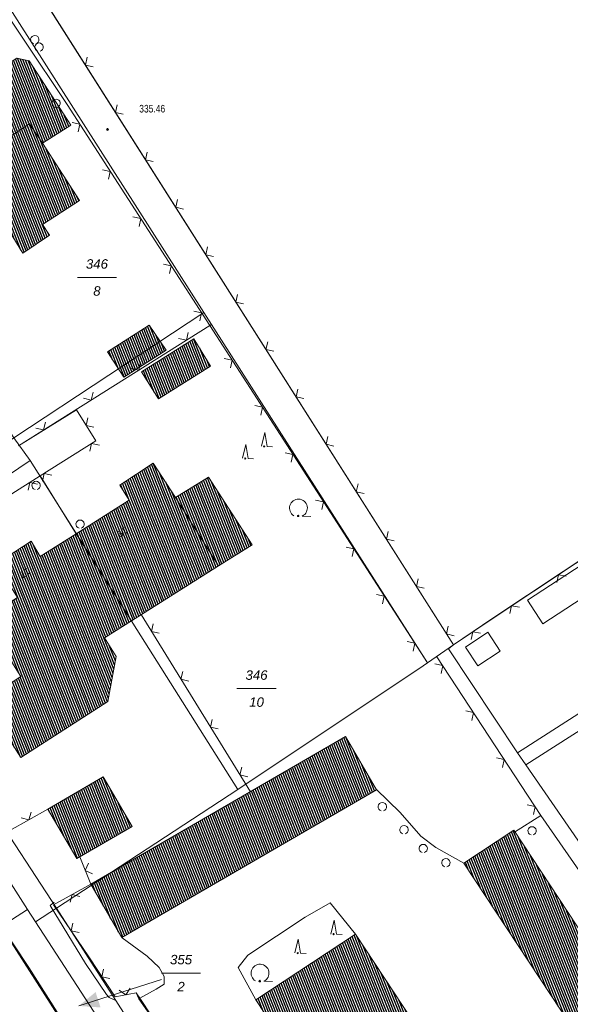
# Model space of a CAD drawing. Header units: metres. Extents: x 345144 to 348639, y 5629211 to 5635235.
# Tile 925 of 1056: x 347414 to 347463, y 5630963 to 5631050. Entities that reach past the tile are written whole.
import ezdxf
from ezdxf.enums import TextEntityAlignment as Align

# ---------------------------------------------------------------- set-up
doc = ezdxf.new("R2010")
doc.units = ezdxf.units.M
doc.header["$MEASUREMENT"] = 0
for name, color, linetype in [('028 Geländeform', 7, 'Continuous'), ('028 Geländeform Ausg.', 7, 'Continuous'), ('081-083 Topographie', 7, 'Continuous'), ('ALLG Pseudo-Topographie', 7, 'Continuous'), ('AX Flurstück', 7, 'Continuous'), ('AX Gebäude', 7, 'Continuous'), ('Definitionslinie', 7, 'Continuous'), ('MG Präsentationsobjekt - Linie', 7, 'Continuous'), ('Präsentationsobjekt -Text (punktförmig)', 7, 'Continuous')]:
    doc.layers.add(name, color=color, linetype=linetype)
doc.styles.add('ARIAL', font='arial.ttf', dxfattribs={"height": 1})
doc.styles.add('ARIALIT', font='ariali.ttf', dxfattribs={"height": 1})
pattern_1 = [(111.5294117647, (0, 0), (-0.186045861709, -0.07339575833), [])]

# ---------------------------------------------------------------- blocks, each defined once
blk = doc.blocks.new('alk_043x_nrw')
h = blk.add_hatch(color=7)
edge = h.paths.add_edge_path(flags=0)
edge.add_arc((0, 0), 1, 180, 360, ccw=False)
edge.add_arc((0, 0), 1, 0, 180, ccw=False)
blk = doc.blocks.new('alk_7100_nrwx2')
at = {"true_color": 0x2e2e2e}
h = blk.add_hatch(color=250, dxfattribs=at)
edge = h.paths.add_edge_path(flags=0)
edge.add_arc((0.024073, -0.597267), 0.057254, 180, 360, ccw=False)
edge.add_arc((0.024073, -0.597267), 0.057255, 0, 180, ccw=False)
at = {"color": 250, "lineweight": 5, "true_color": 0x2e2e2e, "flags": 128}
blk.add_lwpolyline([(0.349382, -0.597267), (1, -0.597267)], dxfattribs=at)
at = {"color": 250, "lineweight": 5, "true_color": 0x2e2e2e}
for centre, radius, start, end in [((0.024073, 0.012362), 0.690995, -61.91481688, -118.08518312), ((0.024073, -0.597267), 0.057255, 0, 180), ((0.024073, -0.597267), 0.057254, 180, 0)]:
    blk.add_arc(centre, radius, start, end, dxfattribs=at)
blk = doc.blocks.new('alk_7200_nrwx2')
at = {"true_color": 0x2e2e2e}
h = blk.add_hatch(color=250, dxfattribs=at)
edge = h.paths.add_edge_path(flags=0)
edge.add_arc((-0.020544, -0.388118), 0.055525, 180, 360, ccw=False)
edge.add_arc((-0.020544, -0.388118), 0.055525, 0, 180, ccw=False)
at = {"color": 250, "lineweight": 5, "true_color": 0x2e2e2e, "flags": 128}
blk.add_lwpolyline([(-0.298168, -0.388118), (-0.020544, 1), (0.257079, -0.388118), (0.812326, -0.388118)], dxfattribs=at)
blk.add_lwpolyline([(-0.298168, -0.388118), (-0.020544, 1), (0.257079, -0.388118), (0.812326, -0.388118)], dxfattribs=at)
at = {"color": 250, "lineweight": 5, "true_color": 0x2e2e2e}
for start, end in [(0, 180), (180, 0)]:
    blk.add_arc((-0.020544, -0.388118), 0.055525, start, end, dxfattribs=at)

msp = doc.modelspace()

# ---------------------------------------------------------------- hatches: boundary and pattern name
at = {"layer": 'AX Gebäude', "true_color": 0x4f4f4f}
h = msp.add_hatch(dxfattribs=at)
h.set_pattern_fill('_USER', color=251, scale=0.2, angle=111.52941176, style=0, pattern_type=0)
h.set_pattern_definition(pattern_1)
h.paths.add_polyline_path([(347408.426, 5631043.373), (347413.683, 5631046.814), (347414.782, 5631046.562), (347418.477, 5631040.828), (347415.957, 5631039.229), (347414.807, 5631040.968), (347410.762, 5631038.311), (347408.258, 5631042.238)], flags=0)
h = msp.add_hatch(dxfattribs=at)
h.set_pattern_fill('_USER', color=251, scale=0.2, angle=111.52941176, style=0, pattern_type=0)
h.set_pattern_definition(pattern_1)
h.paths.add_polyline_path([(347399.277, 5631034.78), (347403.086, 5631037.26), (347402.096, 5631038.844), (347405.151, 5631040.885), (347406.131, 5631039.304), (347407.714, 5631040.317), (347410.198, 5631036.508), (347411.422, 5631037.286), (347410.762, 5631038.311), (347414.807, 5631040.968), (347415.957, 5631039.229), (347419.261, 5631034.143), (347415.974, 5631031.98), (347416.591, 5631031.033), (347414.205, 5631029.441), (347412.329, 5631032.505), (347404.214, 5631027.182)], flags=0)
h = msp.add_hatch(dxfattribs=at)
h.set_pattern_fill('_USER', color=251, scale=0.2, angle=111.52941176, style=0, pattern_type=0)
h.set_pattern_definition(pattern_1)
h.paths.add_polyline_path([(347421.738, 5631020.645), (347425.468, 5631023.038), (347426.954, 5631020.809), (347423.195, 5631018.41)], flags=0)
h = msp.add_hatch(dxfattribs=at)
h.set_pattern_fill('_USER', color=251, scale=0.2, angle=111.52941176, style=0, pattern_type=0)
h.set_pattern_definition(pattern_1)
h.paths.add_polyline_path([(347424.774, 5631018.867), (347429.437, 5631021.827), (347430.913, 5631019.391), (347426.286, 5631016.468)], flags=0)
h = msp.add_hatch(dxfattribs=at)
h.set_pattern_fill('_USER', color=251, scale=0.2, angle=111.52941176, style=0, pattern_type=0)
h.set_pattern_definition(pattern_1)
h.paths.add_polyline_path([(347418.962, 5631004.449), (347423.689, 5631007.459), (347422.837, 5631008.789), (347425.816, 5631010.748), (347427.801, 5631007.683), (347431.625, 5631001.592), (347423.89, 5630996.701)], flags=0)
h = msp.add_hatch(dxfattribs=at)
h.set_pattern_fill('_USER', color=251, scale=0.2, angle=111.52941176, style=0, pattern_type=0)
h.set_pattern_definition(pattern_1)
h.paths.add_polyline_path([(347430.723, 5631009.501), (347434.616, 5631003.474), (347431.625, 5631001.592), (347427.801, 5631007.683)], flags=0)
h = msp.add_hatch(dxfattribs=at)
h.set_pattern_fill('_USER', color=251, scale=0.2, angle=111.52941176, style=0, pattern_type=0)
h.set_pattern_definition(pattern_1)
h.paths.add_polyline_path([(347423.89, 5630996.701), (347421.491, 5630995.18), (347422.515, 5630993.522), (347421.781, 5630989.515), (347414.025, 5630984.534), (347410.764, 5630989.638), (347414.036, 5630991.741), (347410.781, 5630996.901), (347413.741, 5630998.791), (347411.839, 5631001.788), (347414.947, 5631003.798), (347415.762, 5631002.427), (347418.962, 5631004.449)], flags=0)
h = msp.add_hatch(dxfattribs=at)
h.set_pattern_fill('_USER', color=251, scale=0.2, angle=111.52941176, style=0, pattern_type=0)
h.set_pattern_definition(pattern_1)
h.paths.add_polyline_path([(347420.259, 5630973.248), (347442.932, 5630986.393), (347445.68, 5630981.654), (347423.009, 5630968.506)], flags=0)
h = msp.add_hatch(dxfattribs=at)
h.set_pattern_fill('_USER', color=251, scale=0.2, angle=111.52941176, style=0, pattern_type=0)
h.set_pattern_definition(pattern_1)
h.paths.add_polyline_path([(347416.433, 5630979.922), (347421.367, 5630982.815), (347423.927, 5630978.381), (347419.023, 5630975.525)], flags=0)
h = msp.add_hatch(dxfattribs=at)
h.set_pattern_fill('_USER', color=251, scale=0.2, angle=111.52941176, style=0, pattern_type=0)
h.set_pattern_definition(pattern_1)
h.paths.add_polyline_path([(347457.899, 5630978.049), (347472.325, 5630956.146), (347467.901, 5630953.232), (347453.475, 5630975.135)], flags=0)
h = msp.add_hatch(dxfattribs=at)
h.set_pattern_fill('_USER', color=251, scale=0.2, angle=111.52941176, style=0, pattern_type=0)
h.set_pattern_definition(pattern_1)
h.paths.add_polyline_path([(347443.83, 5630968.8), (347458.222, 5630946.967), (347449.345, 5630941.115), (347434.954, 5630962.948)], flags=0)
at = {"layer": 'MG Präsentationsobjekt - Linie', "true_color": 0x5e5e5e}
msp.add_hatch(color=251, dxfattribs=at).paths.add_polyline_path([(347420.686734, 5630963.646783), (347421.126933, 5630962.275716), (347419.193, 5630962.411)], flags=0)

# ---------------------------------------------------------------- linework, layer by layer
at = {"layer": '081-083 Topographie', "color": 7, "linetype": 'Continuous', "lineweight": 5, "flags": 128}
for points in [[(347415.093, 5631053.576), (347415.826, 5631052.419), (347415.826, 5631052.419), (347415.83, 5631052.412), (347415.83, 5631052.412), (347415.835, 5631052.404), (347415.835, 5631052.404), (347416.484, 5631051.381), (347416.484, 5631051.381), (347452.54, 5630994.566), (347452.54, 5630994.566), (347455.968, 5630996.888), (347455.968, 5630996.888), (347496.945, 5631024.093)], [(347408.283, 5631050.862), (347408.345, 5631051.817), (347408.345, 5631051.817), (347409.412, 5631052.406), (347409.412, 5631052.406), (347411.072, 5631052.47), (347411.072, 5631052.47), (347411.121, 5631052.446), (347411.121, 5631052.446), (347411.908, 5631052.055), (347411.908, 5631052.055), (347414.27, 5631048.505), (347414.27, 5631048.505), (347414.272, 5631048.502), (347414.272, 5631048.502), (347418.15, 5631042.675)], [(347418.15, 5631042.675), (347430.851, 5631022.987), (347430.851, 5631022.987), (347450.225, 5630992.953)], [(347413.823, 5631012.298), (347430.851, 5631022.987), (347430.851, 5631022.987), (347431.009, 5631023.086)], [(347413.823, 5631012.298), (347418.999, 5631015.479), (347418.999, 5631015.479), (347420.693, 5631012.73), (347420.693, 5631012.73), (347415.741, 5631009.607), (347415.741, 5631009.607), (347409.686, 5631005.794)], [(347418.999, 5631015.479), (347420.693, 5631012.73), (347420.693, 5631012.73), (347415.741, 5631009.607), (347415.741, 5631009.607), (347409.686, 5631005.794), (347409.686, 5631005.794), (347410.384, 5631004.408)], [(347458.245, 5630984.954), (347503.398, 5631013.922)], [(347415.741, 5631009.607), (347418.962, 5631004.448)], [(347416.433, 5630979.922), (347413.067, 5630978.029), (347413.067, 5630978.029), (347400.581, 5630997.21), (347400.581, 5630997.21), (347401.204, 5630999.858), (347401.204, 5630999.858), (347405.802, 5631002.614), (347405.802, 5631002.614), (347407.031, 5631001.939), (347407.031, 5631001.939), (347409.686, 5630997.846), (347409.686, 5630997.846), (347410.781, 5630996.9)], [(347458.98, 5630983.884), (347487.926, 5631002.382), (347487.926, 5631002.382), (347488.37, 5631002.392), (347488.37, 5631002.392), (347488.742, 5631002.145), (347488.742, 5631002.145), (347502.232, 5630982.261), (347502.232, 5630982.261), (347473.136, 5630963.375)], [(347424.731, 5630997.255), (347434.464, 5630981.483)], [(347452.09, 5630994.194), (347452.54, 5630994.566)], [(347452.09, 5630994.194), (347458.245, 5630984.954)], [(347451.072, 5630993.498), (347460.312, 5630979.38)], [(347458.245, 5630984.954), (347458.98, 5630983.884)], [(347458.98, 5630983.884), (347473.136, 5630963.375)], [(347445.672, 5630981.715), (347447.793, 5630979.641), (347447.793, 5630979.641), (347449.624, 5630977.537), (347449.624, 5630977.537), (347450.977, 5630976.505), (347450.977, 5630976.505), (347453.47, 5630975.134)], [(347413.067, 5630978.029), (347416.433, 5630979.922), (347416.433, 5630979.922), (347419.022, 5630975.525), (347419.022, 5630975.525), (347419.279, 5630975.675), (347419.279, 5630975.675), (347420.259, 5630973.249), (347420.259, 5630973.249), (347416.952, 5630971.428)], [(347457.961, 5630977.885), (347460.312, 5630979.38)], [(347460.312, 5630979.38), (347468.343, 5630967.782), (347468.343, 5630967.782), (347471.756, 5630962.563), (347471.756, 5630962.563), (347476.797, 5630954.837), (347476.797, 5630954.837), (347493.921, 5630928.688)], [(347416.952, 5630971.428), (347420.259, 5630973.249), (347420.259, 5630973.249), (347419.279, 5630975.675)], [(347416.999, 5630971.66), (347416.652, 5630971.363), (347416.652, 5630971.363), (347419.802, 5630966.19), (347419.802, 5630966.19), (347421.671, 5630963.421), (347421.671, 5630963.421), (347421.883, 5630963.162), (347421.883, 5630963.162), (347422.546, 5630962.852)], [(347416.952, 5630971.428), (347420.08, 5630966.769), (347420.08, 5630966.769), (347422.43, 5630963.223), (347422.43, 5630963.223), (347424.299, 5630963.591), (347424.299, 5630963.591), (347424.629, 5630963.091), (347424.629, 5630963.091), (347426.693, 5630959.961)], [(347434.95, 5630962.949), (347433.37, 5630965.821), (347433.37, 5630965.821), (347434.222, 5630966.925), (347434.222, 5630966.925), (347439.351, 5630970.303), (347439.351, 5630970.303), (347441.562, 5630971.601), (347441.562, 5630971.601), (347443.827, 5630968.795)], [(347412.039, 5630969.879), (347414.73, 5630965.827), (347414.73, 5630965.827), (347422.111, 5630954.234)], [(347424.537, 5630963.04), (347424.629, 5630963.091), (347424.629, 5630963.091), (347426.089, 5630963.893), (347426.089, 5630963.893), (347426.798, 5630964.353), (347426.798, 5630964.353), (347426.787, 5630965.018), (347426.787, 5630965.018), (347426.347, 5630965.819), (347426.347, 5630965.819), (347425.283, 5630966.832), (347425.283, 5630966.832), (347423.058, 5630968.47)], [(347422.43, 5630963.223), (347424.299, 5630963.591), (347424.299, 5630963.591), (347424.537, 5630963.04), (347424.537, 5630963.04), (347426.693, 5630959.961), (347426.693, 5630959.961), (347425.98, 5630958.248), (347425.98, 5630958.248), (347425.673, 5630958.006), (347425.673, 5630958.006), (347426.538, 5630956.644)]]:
    msp.add_lwpolyline(points, dxfattribs=at)
at = {"layer": 'ALLG Pseudo-Topographie', "color": 7, "linetype": 'Continuous', "lineweight": 5, "flags": 128}
for points in [[(347460.493, 5630996.445), (347459.127, 5630998.539), (347463.984, 5631001.708), (347465.349, 5630999.614), (347460.493, 5630996.445)], [(347454.696, 5630992.694), (347453.604, 5630994.368), (347455.613, 5630995.679), (347456.706, 5630994.005), (347454.696, 5630992.694)]]:
    msp.add_lwpolyline(points, dxfattribs=at)
at = {"layer": 'AX Flurstück', "color": 8, "linetype": 'Continuous', "lineweight": 13, "true_color": 0x808080, "flags": 128}
for points in [[(347388.988, 5631174.67), (347398.443, 5631162.881), (347419.177, 5631134.861), (347444.965, 5631100.588), (347458.512, 5631082.78), (347476.686, 5631054.119), (347496.945, 5631024.093), (347455.973, 5630996.883), (347452.54, 5630994.567), (347413.704, 5631055.763), (347383.109, 5631103.167), (347380.886, 5631101.828), (347380.382, 5631101.849), (347362.245, 5631090.648), (347345.392, 5631080.252), (347340.498, 5631087.626), (347327.485, 5631106.545), (347324.729, 5631111.186), (347317.509, 5631123.141), (347307.523, 5631139.208), (347302.506, 5631146.764), (347296.585, 5631155.033), (347286.713, 5631171.896)], [(347413.704, 5631055.763), (347452.54, 5630994.567), (347450.226, 5630992.954), (347430.331, 5631024.145), (347411.483, 5631053.694), (347394.348, 5631042.393), (347378.185, 5631031.435), (347396.07, 5631003.494), (347398.227, 5631002.762), (347413.414, 5631012.998), (347414.871, 5631010.965), (347399.623, 5631000.682), (347399.278, 5630998.544), (347417.195, 5630971.129), (347415.341, 5630969.898), (347414.634, 5630970.988), (347393.705, 5631003.849), (347376.882, 5631031.103), (347373.448, 5631036.585), (347390.182, 5631047.217), (347406.673, 5631058.502)], [(347411.483, 5631053.694), (347430.331, 5631024.145), (347413.414, 5631012.998), (347394.348, 5631042.393), (347411.483, 5631053.694)], [(347376.882, 5631031.103), (347393.705, 5631003.849), (347414.634, 5630970.988), (347412.291, 5630969.482), (347402.696, 5630984.525), (347391.457, 5631002.146), (347379.415, 5631020.957), (347376.845, 5631024.071)], [(347430.331, 5631024.145), (347450.226, 5630992.954), (347449.856, 5630992.707), (347433.338, 5630981.676), (347414.871, 5631010.965), (347413.414, 5631012.998), (347430.331, 5631024.145)], [(347524.36, 5630928.996), (347489.869, 5630907.133), (347487.961, 5630910.115), (347465.529, 5630895.851), (347417.195, 5630971.129), (347433.338, 5630981.676), (347449.856, 5630992.707), (347450.226, 5630992.954), (347452.54, 5630994.567), (347455.973, 5630996.883), (347496.945, 5631024.093), (347536.397, 5630965.622), (347550.231, 5630945.777), (347524.36, 5630928.996)], [(347399.623, 5631000.682), (347414.871, 5631010.965), (347433.338, 5630981.676), (347417.195, 5630971.129), (347399.278, 5630998.544), (347399.623, 5631000.682)], [(347417.195, 5630971.129), (347465.529, 5630895.851), (347464.02, 5630894.891), (347457.344, 5630905.241), (347446.709, 5630921.573), (347415.341, 5630969.898), (347417.195, 5630971.129)], [(347415.341, 5630969.898), (347446.709, 5630921.573), (347443.956, 5630919.814), (347438.236, 5630928.782), (347434.868, 5630934.072), (347431.491, 5630939.363), (347428.142, 5630944.622), (347424.755, 5630949.923), (347421.388, 5630955.214), (347418.011, 5630960.514), (347412.291, 5630969.482), (347414.634, 5630970.988), (347415.341, 5630969.898)], [(347377.086, 5630947.056), (347410.606, 5630968.41), (347412.291, 5630969.482), (347418.011, 5630960.514), (347380.834, 5630936.838), (347376.515, 5630944.328), (347375.391, 5630945.985), (347377.086, 5630947.056)]]:
    msp.add_lwpolyline(points, dxfattribs=at)
at = {"layer": 'AX Gebäude', "color": 7, "linetype": 'Continuous', "lineweight": 5, "flags": 128}
for points in [[(347408.426, 5631043.373), (347413.683, 5631046.814), (347414.782, 5631046.562), (347418.477, 5631040.828), (347415.957, 5631039.229), (347414.807, 5631040.968), (347410.762, 5631038.311), (347408.258, 5631042.238), (347408.426, 5631043.373)], [(347399.277, 5631034.78), (347403.086, 5631037.26), (347402.096, 5631038.844), (347405.151, 5631040.885), (347406.131, 5631039.304), (347407.714, 5631040.317), (347410.198, 5631036.508), (347411.422, 5631037.286), (347410.762, 5631038.311), (347414.807, 5631040.968), (347415.957, 5631039.229), (347419.261, 5631034.143), (347415.974, 5631031.98), (347416.591, 5631031.033), (347414.205, 5631029.441), (347412.329, 5631032.505), (347404.214, 5631027.182), (347399.277, 5631034.78)], [(347421.738, 5631020.645), (347425.468, 5631023.038), (347426.954, 5631020.809), (347423.195, 5631018.41), (347421.738, 5631020.645)], [(347424.774, 5631018.867), (347429.437, 5631021.827), (347430.913, 5631019.391), (347426.286, 5631016.468), (347424.774, 5631018.867)], [(347418.962, 5631004.449), (347423.689, 5631007.459), (347422.837, 5631008.789), (347425.816, 5631010.748), (347427.801, 5631007.683), (347431.625, 5631001.592), (347423.89, 5630996.701), (347418.962, 5631004.449)], [(347430.723, 5631009.501), (347434.616, 5631003.474), (347431.625, 5631001.592), (347427.801, 5631007.683), (347430.723, 5631009.501)], [(347423.89, 5630996.701), (347421.491, 5630995.18), (347422.515, 5630993.522), (347421.781, 5630989.515), (347414.025, 5630984.534), (347410.764, 5630989.638), (347414.036, 5630991.741), (347410.781, 5630996.901), (347413.741, 5630998.791), (347411.839, 5631001.788), (347414.947, 5631003.798), (347415.762, 5631002.427), (347418.962, 5631004.449), (347423.89, 5630996.701)], [(347420.259, 5630973.248), (347442.932, 5630986.393), (347445.68, 5630981.654), (347423.009, 5630968.506), (347420.259, 5630973.248)], [(347416.433, 5630979.922), (347421.367, 5630982.815), (347423.927, 5630978.381), (347419.023, 5630975.525), (347416.433, 5630979.922)], [(347457.899, 5630978.049), (347472.325, 5630956.146), (347467.901, 5630953.232), (347453.475, 5630975.135), (347457.899, 5630978.049)], [(347443.83, 5630968.8), (347458.222, 5630946.967), (347449.345, 5630941.115), (347434.954, 5630962.948), (347443.83, 5630968.8)]]:
    msp.add_lwpolyline(points, dxfattribs=at)
at = {"layer": 'Definitionslinie', "color": 7, "linetype": 'Continuous', "lineweight": 5, "flags": 128}
for points in [[(347416.484, 5631051.381), (347452.54, 5630994.566)], [(347419.931, 5631046.883), (347419.777, 5631046.192), (347420.467, 5631046.038)], [(347419.931, 5631046.883), (347419.777, 5631046.192), (347420.467, 5631046.038)], [(347418.15, 5631042.675), (347430.851, 5631022.987), (347430.851, 5631022.987), (347450.225, 5630992.953)], [(347422.61, 5631042.661), (347422.456, 5631041.971), (347423.146, 5631041.817)], [(347422.61, 5631042.661), (347422.456, 5631041.971), (347423.146, 5631041.817)], [(347419.131, 5631040.232), (347419.28, 5631040.923), (347418.589, 5631041.072)], [(347419.131, 5631040.232), (347419.28, 5631040.923), (347418.589, 5631041.072)], [(347425.289, 5631038.439), (347425.135, 5631037.749), (347425.825, 5631037.595)], [(347425.289, 5631038.439), (347425.135, 5631037.749), (347425.825, 5631037.595)], [(347421.842, 5631036.03), (347421.991, 5631036.721), (347421.299, 5631036.87)], [(347421.842, 5631036.03), (347421.991, 5631036.721), (347421.3, 5631036.87)], [(347427.968, 5631034.218), (347427.814, 5631033.528), (347428.504, 5631033.373)], [(347427.968, 5631034.218), (347427.814, 5631033.528), (347428.504, 5631033.373)], [(347424.552, 5631031.829), (347424.701, 5631032.52), (347424.01, 5631032.669)], [(347424.552, 5631031.828), (347424.701, 5631032.52), (347424.01, 5631032.669)], [(347430.648, 5631029.996), (347430.493, 5631029.306), (347431.183, 5631029.152)], [(347430.648, 5631029.996), (347430.493, 5631029.306), (347431.183, 5631029.152)], [(347427.262, 5631027.627), (347427.411, 5631028.318), (347426.72, 5631028.467)], [(347427.263, 5631027.627), (347427.412, 5631028.318), (347426.721, 5631028.467)], [(347433.327, 5631025.774), (347433.172, 5631025.084), (347433.863, 5631024.93)], [(347433.327, 5631025.774), (347433.172, 5631025.084), (347433.863, 5631024.93)], [(347429.973, 5631023.425), (347430.122, 5631024.117), (347429.431, 5631024.266)], [(347429.973, 5631023.425), (347430.122, 5631024.116), (347429.431, 5631024.266)], [(347455.968, 5630996.888), (347496.945, 5631024.093)], [(347413.823, 5631012.298), (347430.851, 5631022.987), (347430.851, 5631022.987), (347431.009, 5631023.086)], [(347428.079, 5631021.837), (347428.768, 5631021.68), (347428.926, 5631022.369)], [(347428.079, 5631021.837), (347428.768, 5631021.68), (347428.926, 5631022.369)], [(347436.006, 5631021.553), (347435.852, 5631020.863), (347436.542, 5631020.708)], [(347436.006, 5631021.553), (347435.852, 5631020.863), (347436.542, 5631020.708)], [(347423.844, 5631019.179), (347424.533, 5631019.021), (347424.691, 5631019.711)], [(347423.844, 5631019.179), (347424.533, 5631019.021), (347424.691, 5631019.711)], [(347432.684, 5631019.224), (347432.833, 5631019.915), (347432.141, 5631020.064)], [(347432.683, 5631019.224), (347432.832, 5631019.915), (347432.141, 5631020.064)], [(347419.609, 5631016.521), (347420.299, 5631016.363), (347420.456, 5631017.052)], [(347419.609, 5631016.521), (347420.299, 5631016.363), (347420.456, 5631017.052)], [(347438.685, 5631017.331), (347438.531, 5631016.641), (347439.221, 5631016.487)], [(347438.685, 5631017.331), (347438.531, 5631016.641), (347439.221, 5631016.487)], [(347435.394, 5631015.022), (347435.543, 5631015.713), (347434.851, 5631015.862)], [(347435.394, 5631015.022), (347435.543, 5631015.713), (347434.852, 5631015.862)], [(347413.823, 5631012.298), (347418.999, 5631015.479)], [(347418.999, 5631015.479), (347420.693, 5631012.73)], [(347418.999, 5631015.479), (347420.693, 5631012.73)], [(347415.374, 5631013.862), (347416.064, 5631013.705), (347416.221, 5631014.394)], [(347415.374, 5631013.862), (347416.064, 5631013.705), (347416.221, 5631014.394)], [(347420.009, 5631014.792), (347419.846, 5631014.105), (347420.534, 5631013.941)], [(347420.009, 5631014.792), (347419.846, 5631014.105), (347420.534, 5631013.941)], [(347441.364, 5631013.109), (347441.21, 5631012.419), (347441.9, 5631012.265)], [(347441.364, 5631013.109), (347441.21, 5631012.419), (347441.9, 5631012.265)], [(347458.245, 5630984.954), (347503.398, 5631013.922)], [(347415.741, 5631009.607), (347420.693, 5631012.73)], [(347415.741, 5631009.607), (347420.693, 5631012.73)], [(347421.021, 5631012.346), (347420.332, 5631012.502), (347420.175, 5631011.812)], [(347421.021, 5631012.346), (347420.332, 5631012.502), (347420.175, 5631011.812)], [(347438.104, 5631010.82), (347438.253, 5631011.512), (347437.562, 5631011.661)], [(347438.104, 5631010.82), (347438.253, 5631011.512), (347437.562, 5631011.661)], [(347409.686, 5631005.794), (347415.741, 5631009.607)], [(347409.686, 5631005.794), (347415.741, 5631009.607)], [(347416.792, 5631009.679), (347416.102, 5631009.835), (347415.946, 5631009.145)], [(347416.792, 5631009.679), (347416.102, 5631009.835), (347415.946, 5631009.145)], [(347415.519, 5631008.876), (347414.829, 5631009.033), (347414.672, 5631008.343)], [(347415.519, 5631008.876), (347414.829, 5631009.033), (347414.672, 5631008.343)], [(347444.043, 5631008.888), (347443.889, 5631008.198), (347444.579, 5631008.044)], [(347444.043, 5631008.888), (347443.889, 5631008.198), (347444.579, 5631008.044)], [(347440.814, 5631006.619), (347440.964, 5631007.31), (347440.272, 5631007.459)], [(347440.815, 5631006.619), (347440.964, 5631007.31), (347440.272, 5631007.459)], [(347446.722, 5631004.666), (347446.568, 5631003.976), (347447.258, 5631003.822)], [(347446.722, 5631004.666), (347446.568, 5631003.976), (347447.258, 5631003.822)], [(347443.525, 5631002.417), (347443.674, 5631003.108), (347442.983, 5631003.257)], [(347443.525, 5631002.417), (347443.674, 5631003.108), (347442.983, 5631003.257)], [(347458.98, 5630983.884), (347487.926, 5631002.382)], [(347449.402, 5631000.445), (347449.247, 5630999.755), (347449.937, 5630999.6)], [(347449.402, 5631000.445), (347449.247, 5630999.755), (347449.937, 5630999.6)], [(347462.57, 5631000.671), (347461.877, 5631000.811), (347461.737, 5631000.118)], [(347462.57, 5631000.671), (347461.877, 5631000.811), (347461.737, 5631000.118)], [(347446.235, 5630998.216), (347446.384, 5630998.907), (347445.693, 5630999.056)], [(347446.235, 5630998.215), (347446.384, 5630998.907), (347445.693, 5630999.056)], [(347458.405, 5630997.905), (347457.712, 5630998.046), (347457.571, 5630997.352)], [(347458.405, 5630997.905), (347457.712, 5630998.046), (347457.571, 5630997.352)], [(347424.731, 5630997.255), (347434.464, 5630981.483)], [(347425.822, 5630996.44), (347425.659, 5630995.752), (347426.347, 5630995.589)], [(347425.822, 5630996.44), (347425.659, 5630995.752), (347426.347, 5630995.589)], [(347452.54, 5630994.566), (347455.968, 5630996.888)], [(347452.081, 5630996.223), (347451.926, 5630995.533), (347452.616, 5630995.379)], [(347452.081, 5630996.223), (347451.926, 5630995.533), (347452.616, 5630995.379)], [(347454.948, 5630995.593), (347454.254, 5630995.727), (347454.12, 5630995.033)], [(347454.948, 5630995.593), (347454.254, 5630995.727), (347454.12, 5630995.033)], [(347448.946, 5630994.014), (347449.095, 5630994.705), (347448.404, 5630994.854)], [(347448.946, 5630994.014), (347449.095, 5630994.705), (347448.404, 5630994.854)], [(347452.09, 5630994.194), (347452.54, 5630994.566)], [(347452.09, 5630994.194), (347458.245, 5630984.954)], [(347451.072, 5630993.498), (347460.312, 5630979.38)], [(347428.447, 5630992.185), (347428.285, 5630991.497), (347428.973, 5630991.334)], [(347428.447, 5630992.185), (347428.285, 5630991.497), (347428.973, 5630991.334)], [(347451.44, 5630992.022), (347451.585, 5630992.714), (347450.893, 5630992.859)], [(347451.44, 5630992.022), (347451.585, 5630992.714), (347450.893, 5630992.859)], [(347454.178, 5630987.839), (347454.323, 5630988.531), (347453.631, 5630988.675)], [(347454.178, 5630987.839), (347454.323, 5630988.531), (347453.631, 5630988.675)], [(347431.073, 5630987.93), (347430.91, 5630987.241), (347431.598, 5630987.079)], [(347431.073, 5630987.93), (347430.91, 5630987.241), (347431.598, 5630987.079)], [(347456.917, 5630983.655), (347457.061, 5630984.347), (347456.369, 5630984.492)], [(347456.917, 5630983.655), (347457.061, 5630984.347), (347456.369, 5630984.492)], [(347458.245, 5630984.954), (347458.98, 5630983.884)], [(347433.699, 5630983.675), (347433.536, 5630982.986), (347434.224, 5630982.824)], [(347433.699, 5630983.675), (347433.536, 5630982.986), (347434.224, 5630982.824)], [(347458.98, 5630983.884), (347473.136, 5630963.375)], [(347413.067, 5630978.029), (347416.433, 5630979.922)], [(347413.067, 5630978.029), (347416.433, 5630979.922)], [(347416.433, 5630979.922), (347419.022, 5630975.525)], [(347459.655, 5630979.471), (347459.799, 5630980.164), (347459.107, 5630980.308)], [(347459.655, 5630979.471), (347459.799, 5630980.164), (347459.107, 5630980.308)], [(347414.069, 5630979.166), (347414.75, 5630978.976), (347414.941, 5630979.656)], [(347414.069, 5630979.166), (347414.75, 5630978.976), (347414.941, 5630979.656)], [(347460.312, 5630979.38), (347468.343, 5630967.782)], [(347419.022, 5630975.525), (347419.279, 5630975.675)], [(347419.279, 5630975.675), (347420.259, 5630973.249)], [(347419.279, 5630975.675), (347420.259, 5630973.249)], [(347420.045, 5630975.113), (347419.769, 5630974.462), (347420.42, 5630974.186)], [(347420.045, 5630975.113), (347419.769, 5630974.462), (347420.42, 5630974.186)], [(347416.952, 5630971.428), (347420.259, 5630973.249)], [(347416.952, 5630971.428), (347420.259, 5630973.249)], [(347419.285, 5630972.142), (347418.606, 5630972.339), (347418.409, 5630971.659)], [(347419.285, 5630972.142), (347418.606, 5630972.339), (347418.409, 5630971.659)], [(347416.652, 5630971.363), (347416.999, 5630971.66)], [(347416.652, 5630971.363), (347419.802, 5630966.19)], [(347416.952, 5630971.428), (347420.08, 5630966.769)], [(347439.351, 5630970.303), (347441.562, 5630971.601)], [(347441.562, 5630971.601), (347443.827, 5630968.795)], [(347434.222, 5630966.925), (347439.351, 5630970.303)], [(347412.039, 5630969.879), (347414.73, 5630965.827)], [(347418.652, 5630969.792), (347418.516, 5630969.099), (347419.21, 5630968.962)], [(347418.652, 5630969.792), (347418.516, 5630969.099), (347419.21, 5630968.962)], [(347423.058, 5630968.47), (347425.283, 5630966.832)], [(347420.08, 5630966.769), (347422.43, 5630963.223)], [(347425.283, 5630966.832), (347426.347, 5630965.819)], [(347433.37, 5630965.821), (347434.222, 5630966.925)], [(347414.73, 5630965.827), (347422.111, 5630954.234)], [(347419.802, 5630966.19), (347421.671, 5630963.421)], [(347426.347, 5630965.819), (347426.787, 5630965.018)], [(347433.37, 5630965.821), (347434.95, 5630962.949)], [(347421.396, 5630965.689), (347421.255, 5630964.996), (347421.948, 5630964.855)], [(347421.396, 5630965.689), (347421.255, 5630964.996), (347421.948, 5630964.855)], [(347426.787, 5630965.018), (347426.798, 5630964.353)], [(347426.089, 5630963.893), (347426.798, 5630964.353)], [(347421.671, 5630963.421), (347421.883, 5630963.162)], [(347421.883, 5630963.162), (347422.546, 5630962.852)], [(347422.43, 5630963.223), (347424.299, 5630963.591)], [(347422.43, 5630963.223), (347424.299, 5630963.591)], [(347422.777, 5630963.801), (347423.365, 5630963.407), (347423.758, 5630963.994)], [(347422.777, 5630963.801), (347423.365, 5630963.407), (347423.758, 5630963.994)], [(347424.299, 5630963.591), (347424.629, 5630963.091), (347424.629, 5630963.091), (347426.693, 5630959.961)], [(347424.299, 5630963.591), (347424.537, 5630963.04)], [(347424.537, 5630963.04), (347424.629, 5630963.091), (347424.629, 5630963.091), (347426.089, 5630963.893)], [(347424.537, 5630963.04), (347426.693, 5630959.961)]]:
    msp.add_lwpolyline(points, dxfattribs=at)
at = {"layer": 'Definitionslinie', "color": 7, "linetype": 'Continuous', "lineweight": 5}
for centre, radius, start, end in [((347415.275, 5631048.449), 0.374156, -77.33829424, -107.4179708), ((347415.653, 5631047.78), 0.374771, -74.99964674, -105.00035326), ((347415.653, 5631047.78), 0.374771, -74.99964674, -105.00035326), ((347417.175, 5631042.786), 0.374771, -74.99964674, -105.00035326), ((347417.175, 5631042.786), 0.374771, -74.99964674, -105.00035326), ((347415.392, 5631008.751), 0.374771, -74.9996467, -105.0003533), ((347415.392, 5631008.751), 0.374771, -74.9996467, -105.0003533), ((347419.311, 5631005.305), 0.374771, -74.9996467, -105.0003533), ((347419.311, 5631005.305), 0.374771, -74.9996467, -105.0003533), ((347446.208, 5630980.142), 0.374771, -74.9996467, -105.0003533), ((347446.208, 5630980.142), 0.374771, -74.9996467, -105.0003533), ((347448.142, 5630978.096), 0.374771, -74.9996467, -105.0003533), ((347448.142, 5630978.096), 0.374771, -74.9996467, -105.0003533), ((347459.539, 5630977.999), 0.374771, -74.9996467, -105.0003533), ((347459.539, 5630977.999), 0.374771, -74.9996467, -105.0003533), ((347449.845, 5630976.425), 0.374771, -74.9996467, -105.00035329), ((347449.845, 5630976.425), 0.374771, -74.9996467, -105.00035329), ((347451.862, 5630975.163), 0.374771, -74.99964671, -105.0003533), ((347451.862, 5630975.163), 0.374771, -74.99964671, -105.0003533)]:
    msp.add_arc(centre, radius, start, end, dxfattribs=at)
at = {"layer": 'MG Präsentationsobjekt - Linie', "color": 251, "linetype": 'Continuous', "lineweight": 13, "true_color": 0x5e5e5e, "flags": 128}
msp.add_lwpolyline([(347419.193, 5630962.411), (347426.5534, 5630964.774157)], dxfattribs=at)
at = {"layer": 'Präsentationsobjekt -Text (punktförmig)', "color": 251, "linetype": 'Continuous', "lineweight": 13, "true_color": 0x5e5e5e, "flags": 128}
for points in [[(347419.0644, 5631027.27652), (347422.5456, 5631027.27652)], [(347433.2714, 5630990.66952), (347436.7526, 5630990.66952)], [(347426.5534, 5630965.33252), (347430.0346, 5630965.33252)]]:
    msp.add_lwpolyline(points, dxfattribs=at)

# ---------------------------------------------------------------- block references
at = {"layer": '028 Geländeform', "xscale": 0.125, "yscale": 0.125, "rotation": -2.326094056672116}
msp.add_blockref('alk_043x_nrw', (347421.747, 5631040.456), dxfattribs=at)
at = {"layer": '081-083 Topographie'}
for name, p, xscale, yscale, rotation in [('alk_7200_nrwx2', (347435.727, 5631012.58), 0.9005, 0.9005, -2.326036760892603), ('alk_7200_nrwx2', (347434.038, 5631011.51), 0.9005, 0.9005, -2.326036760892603), ('alk_7100_nrwx2', (347438.712, 5631006.734), 1.15275, 1.15275, -2.326667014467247), ('alk_7200_nrwx2', (347441.91, 5630969.151), 0.9005, 0.9005, -2.326094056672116), ('alk_7200_nrwx2', (347438.707, 5630967.463), 0.9005, 0.9005, -2.326667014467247), ('alk_7100_nrwx2', (347435.296, 5630965.316), 1.15275, 1.15275, -2.326667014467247)]:
    msp.add_blockref(name, p, dxfattribs=dict(at, xscale=xscale, yscale=yscale, rotation=rotation))

# ---------------------------------------------------------------- texts
at = {"layer": '028 Geländeform Ausg.', "color": 44, "true_color": 0xb27500, "style": 'ARIAL', "width": 0.8}
msp.add_text('335.46', height=0.6761366, dxfattribs=at).set_placement((347424.57, 5631041.967))
at = {"layer": 'Präsentationsobjekt -Text (punktförmig)', "color": 8, "true_color": 0x808080, "style": 'ARIALIT'}
for s, p in [('346', (347420.805, 5631028.47988)), ('8', (347420.805, 5631026.07316)), ('346', (347435.012, 5630991.87288)), ('10', (347435.012, 5630989.46616)), ('355', (347428.294, 5630966.53588)), ('2', (347428.294, 5630964.12916))]:
    msp.add_text(s, height=0.8421, dxfattribs=at).set_placement(p, align=Align.MIDDLE_CENTER)
at = {"layer": 'Präsentationsobjekt -Text (punktförmig)', "color": 7, "style": 'ARIAL'}
for s, height, rotation, p in [('19', 0.5894701, -145.14083785, (347422.895, 5631004.82)), ('17', 0.58947, -144.56786956, (347414.231, 5631001.193))]:
    msp.add_text(s, height=height, rotation=rotation, dxfattribs=at).set_placement(p, align=Align.CENTER)

doc.saveas('drawing.dxf')
